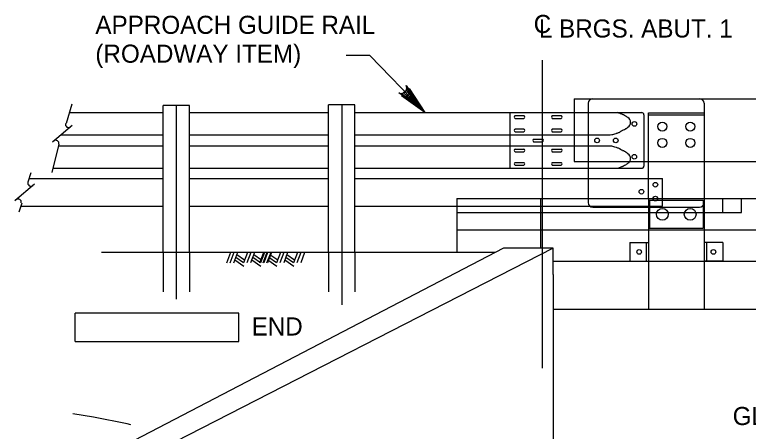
# Model space of a CAD drawing. Extents: x 638268 to 640277, y 295465 to 298435.
# Drawn here: x 638480.6 to 638602.1, y 296825.5 to 296894.5 of the extents above; entities that cross this region are included whole.
import ezdxf

# ---------------------------------------------------------------- set-up
doc = ezdxf.new("R2010")
doc.units = 0
for name, color, linetype in [('2', 7, 'Continuous'), ('3', 7, 'Continuous'), ('4', 7, 'Continuous'), ('52', 7, 'Continuous'), ('8', 7, 'Continuous'), ('Level 25', 7, 'Continuous')]:
    doc.layers.add(name, color=color, linetype=linetype)

msp = doc.modelspace()

# ---------------------------------------------------------------- linework, layer by layer
at = {"layer": '2'}
for p, q in [((638573.25, 296880.63), (638573.25, 296878.32)), ((638573.25, 296880.63), (638746.91, 296880.63)), ((638489.63, 296878.33), (638505.2, 296878.33)), ((638509.52, 296878.33), (638532.59, 296878.33)), ((638536.92, 296878.33), (638562.6, 296878.33)), ((638562.6, 296878.33), (638562.6, 296869.09)), ((638562.66, 296878.33), (638573.25, 296878.33)), ((638563.47, 296877.82), (638564.95, 296877.82)), ((638569.64, 296877.82), (638571.12, 296877.82)), ((638573.25, 296878.33), (638584.46, 296878.33)), ((638573.25, 296878.31), (638573.25, 296870.24)), ((638584.83, 296877.96), (638584.83, 296869.46)), ((638585.57, 296878.31), (638594.8, 296878.31)), ((638585.57, 296864.07), (638585.57, 296878.31)), ((638585.57, 296877.93), (638594.8, 296877.93)), ((638594.8, 296878.31), (638594.8, 296864.07)), ((638563.47, 296877.36), (638564.95, 296877.36)), ((638569.64, 296877.36), (638571.12, 296877.36)), ((638563.47, 296875.61), (638564.95, 296875.61)), ((638569.64, 296875.61), (638571.12, 296875.61)), ((638488.27, 296874.63), (638505.2, 296874.63)), ((638509.52, 296874.63), (638532.59, 296874.63)), ((638536.92, 296874.63), (638573.25, 296874.63)), ((638563.47, 296875.14), (638564.95, 296875.14)), ((638569.64, 296875.14), (638571.12, 296875.14)), ((638573.25, 296874.63), (638579, 296874.63)), ((638487.83, 296872.79), (638505.2, 296872.79)), ((638509.52, 296872.79), (638532.59, 296872.79)), ((638536.92, 296872.79), (638573.25, 296872.79)), ((638566.55, 296873.94), (638568.03, 296873.94)), ((638566.55, 296873.48), (638568.03, 296873.48)), ((638573.25, 296872.79), (638579, 296872.79)), ((638563.47, 296872.28), (638564.95, 296872.28)), ((638563.47, 296871.82), (638564.95, 296871.82)), ((638569.64, 296872.28), (638571.12, 296872.28)), ((638569.64, 296871.82), (638571.12, 296871.82)), ((638486.9, 296869.09), (638505.2, 296869.09)), ((638509.52, 296869.09), (638532.59, 296869.09)), ((638536.92, 296869.09), (638575.56, 296869.09)), ((638563.47, 296870.06), (638564.95, 296870.06)), ((638563.47, 296869.6), (638564.95, 296869.6)), ((638569.64, 296870.06), (638571.12, 296870.06)), ((638569.64, 296869.6), (638571.12, 296869.6)), ((638573.25, 296870.24), (638575.56, 296870.24)), ((638575.56, 296870.24), (638585.57, 296870.24)), ((638575.56, 296869.09), (638584.46, 296869.09)), ((638585.57, 296870.24), (638594.8, 296870.24)), ((638594.8, 296870.24), (638631.87, 296870.24)), ((638482.97, 296867.43), (638505.2, 296867.43)), ((638509.52, 296867.43), (638532.59, 296867.43)), ((638536.92, 296867.43), (638575.56, 296867.43)), ((638575.56, 296867.43), (638587.92, 296867.43)), ((638587.92, 296862.81), (638587.92, 296867.43)), ((638553.82, 296864.07), (638585.57, 296864.07)), ((638553.82, 296864.07), (638553.82, 296855.13)), ((638567.67, 296864.07), (638567.67, 296855.85)), ((638585.57, 296864.07), (638594.8, 296864.07)), ((638585.57, 296864.07), (638585.57, 296845.75)), ((638585.73, 296863.79), (638585.73, 296859.17)), ((638585.73, 296863.79), (638594.61, 296863.79)), ((638594.61, 296863.79), (638594.61, 296859.17)), ((638594.8, 296864.07), (638631.87, 296864.07)), ((638594.8, 296864.07), (638594.8, 296845.75)), ((638597.88, 296861.77), (638597.88, 296864.07)), ((638600.97, 296861.77), (638600.97, 296864.07)), ((638481.58, 296862.81), (638505.2, 296862.81)), ((638509.52, 296862.81), (638532.59, 296862.81)), ((638536.92, 296862.81), (638553.82, 296862.81)), ((638553.82, 296862.81), (638587.92, 296862.81)), ((638553.82, 296861.77), (638600.97, 296861.77)), ((638553.82, 296858.88), (638585.57, 296858.88)), ((638585.57, 296858.88), (638594.8, 296858.88)), ((638585.73, 296859.17), (638594.61, 296859.17)), ((638594.8, 296858.88), (638610.96, 296858.88)), ((638582.48, 296856.78), (638585.57, 296856.78)), ((638582.48, 296856.78), (638582.48, 296853.68)), ((638585.2, 296856.78), (638585.2, 296853.68)), ((638585.57, 296856.78), (638585.57, 296853.68)), ((638597.89, 296856.78), (638594.8, 296856.78)), ((638594.8, 296856.78), (638594.8, 296853.68)), ((638595.17, 296856.78), (638595.17, 296853.68)), ((638597.89, 296856.78), (638597.89, 296853.68)), ((638582.48, 296853.68), (638585.57, 296853.68)), ((638585.57, 296853.68), (638594.8, 296853.68)), ((638597.89, 296853.68), (638594.8, 296853.68))]:
    msp.add_line(p, q, dxfattribs=at)
for centre, radius in [((638583.25, 296876.45), 0.385), ((638587.88, 296876.01), 0.748), ((638592.49, 296876.01), 0.748), ((638577.07, 296873.72), 0.385), ((638580.15, 296873.72), 0.385), ((638587.88, 296873.31), 0.748), ((638592.49, 296873.31), 0.748), ((638583.23, 296871), 0.385), ((638586.72, 296866.38), 0.385), ((638584.41, 296865.22), 0.385), ((638586.72, 296864.07), 0.385), ((638587.88, 296861.47), 0.978), ((638592.49, 296861.47), 0.978), ((638584.03, 296855.23), 0.385), ((638596.34, 296855.23), 0.385)]:
    msp.add_circle(centre, radius, dxfattribs=at)
for centre, radius, start, end in [((638563.61, 296877.59), 0.269, 120.8559, 239.1441), ((638564.81, 296877.59), 0.269, 300.8559, 59.1441), ((638569.78, 296877.59), 0.269, 120.8559, 239.1441), ((638570.98, 296877.59), 0.269, 300.8559, 59.1441), ((638577.42, 296868.61), 10.17, 71.5066, 72.9766), ((638580.05, 296876.46), 1.88, 68.0907, 71.5066), ((638556.6, 296818.16), 64.73, 67.6851, 68.0907), ((638578.93, 296872.55), 5.93, 66.3453, 67.6851), ((638580.34, 296875.77), 2.42, 63.4251, 66.3453), ((638567.19, 296849.49), 31.8, 62.6202, 63.4251), ((638581.38, 296876.88), 0.955, 54.6771, 62.6202), ((638579.38, 296874.06), 4.42, 50.9849, 54.6771), ((638584.46, 296877.96), 0.369, 0, 90), ((638581.7, 296876.7), 0.916, 301.3851, 59.6468), ((638563.61, 296875.37), 0.269, 120.8559, 239.1441), ((638564.81, 296875.37), 0.269, 300.8559, 59.1441), ((638569.78, 296875.37), 0.269, 120.8559, 239.1441), ((638570.98, 296875.37), 0.269, 300.8559, 59.1441), ((638570.64, 296893.98), 21.45, 298.3215, 298.7501), ((638636.31, 296774.28), 115.08, 118.565, 118.7501), ((638641.7, 296764.37), 126.36, 118.4725, 118.565), ((638394.18, 297220.77), 392.83, 298.4725, 298.525), ((638581.26, 296876.58), 1.09, 298.525, 306.8818), ((638578.94, 296879.66), 4.94, 306.8818, 310.7993), ((638578.77, 296879.66), 5.03, 272.6429, 278.367), ((638579.19, 296876.82), 2.16, 278.367, 287.1115), ((638552.76, 296962.65), 91.96, 287.1115, 287.3611), ((638579.27, 296877.87), 3.14, 287.3611, 288.7111), ((638574.44, 296892.11), 18.18, 288.7111, 290.2329), ((638580.51, 296875.66), 0.644, 290.2329, 298.3215), ((638566.69, 296873.71), 0.269, 120.8559, 239.1441), ((638567.89, 296873.71), 0.269, 300.8559, 59.1441), ((638578.77, 296867.76), 5.03, 81.633, 87.3571), ((638579.19, 296870.6), 2.16, 72.8885, 81.633), ((638563.61, 296872.05), 0.269, 120.8559, 239.1441), ((638564.81, 296872.05), 0.269, 300.8559, 59.1441), ((638569.78, 296872.05), 0.269, 120.8559, 239.1441), ((638570.98, 296872.05), 0.269, 300.8559, 59.1441), ((638552.76, 296784.78), 91.96, 72.6389, 72.8885), ((638579.27, 296869.55), 3.14, 71.2889, 72.6389), ((638574.44, 296855.31), 18.18, 69.7671, 71.2889), ((638580.51, 296871.76), 0.644, 61.6785, 69.7671), ((638570.64, 296853.44), 21.45, 61.2499, 61.6785), ((638636.31, 296973.15), 115.08, 241.2499, 241.435), ((638641.7, 296983.05), 126.36, 241.435, 241.5275), ((638394.18, 296526.66), 392.83, 61.475, 61.5275), ((638581.26, 296870.85), 1.09, 53.1182, 61.475), ((638578.94, 296867.77), 4.94, 49.2007, 53.1182), ((638581.7, 296870.72), 0.916, 300.3532, 58.6149), ((638563.61, 296869.83), 0.269, 120.8559, 239.1441), ((638564.81, 296869.83), 0.269, 300.8559, 59.1441), ((638569.78, 296869.83), 0.269, 120.8559, 239.1441), ((638570.98, 296869.83), 0.269, 300.8559, 59.1441), ((638577.42, 296878.82), 10.17, 287.0234, 288.4934), ((638580.05, 296870.96), 1.88, 288.4934, 291.9093), ((638556.6, 296929.26), 64.73, 291.9093, 292.3149), ((638578.93, 296874.87), 5.93, 292.3149, 293.6547), ((638580.34, 296871.65), 2.42, 293.6547, 296.5749), ((638567.19, 296897.93), 31.8, 296.5749, 297.3798), ((638581.38, 296870.54), 0.955, 297.3798, 305.3229), ((638579.38, 296873.37), 4.42, 305.3229, 309.0151), ((638584.46, 296869.46), 0.369, 270, 0)]:
    msp.add_arc(centre, radius, start, end, dxfattribs=at)
at = {"layer": '3'}
for p, q in [((638509.52, 296879.52), (638505.2, 296879.52)), ((638505.2, 296855.13), (638505.2, 296879.52)), ((638507.36, 296879.52), (638507.36, 296847.43)), ((638509.52, 296855.13), (638509.52, 296879.52)), ((638536.92, 296879.59), (638532.59, 296879.59)), ((638532.59, 296855.13), (638532.59, 296879.59)), ((638534.76, 296879.59), (638534.76, 296846.48)), ((638536.92, 296855.13), (638536.92, 296879.59)), ((638490.08, 296876.16), (638486.82, 296873.42)), ((638487.9, 296873.08), (638486.73, 296868.41)), ((638483.28, 296868.37), (638482.78, 296866.82)), ((638483.84, 296866.44), (638480.58, 296863.7)), ((638561.57, 296855.85), (638496.45, 296821.97)), ((638569.79, 296855.85), (638503.58, 296821.97)), ((638569.79, 296855.85), (638561.57, 296855.85)), ((638569.79, 296851.52), (638569.79, 296855.85)), ((638569.79, 296851.52), (638569.79, 296855.85)), ((638560.19, 296855.13), (638494.99, 296855.13)), ((638505.2, 296855.13), (638505.2, 296848.64)), ((638509.52, 296855.13), (638509.52, 296848.64)), ((638516.32, 296855.13), (638515.66, 296853.37)), ((638516.87, 296855.13), (638516.21, 296853.38)), ((638517.51, 296855.14), (638516.84, 296853.39)), ((638517.38, 296854.8), (638518.67, 296853.91)), ((638519.14, 296855.14), (638518.48, 296853.41)), ((638519.68, 296855.15), (638519.03, 296853.42)), ((638520.32, 296855.16), (638519.67, 296853.43)), ((638520.18, 296854.81), (638521.48, 296853.92)), ((638521.8, 296855.13), (638521.14, 296853.37)), ((638521.95, 296855.16), (638521.29, 296853.42)), ((638522.35, 296855.13), (638521.68, 296853.38)), ((638522.49, 296855.16), (638521.84, 296853.43)), ((638522.99, 296855.14), (638522.32, 296853.39)), ((638523.13, 296855.16), (638522.48, 296853.44)), ((638522.86, 296854.8), (638524.15, 296853.91)), ((638524.62, 296855.14), (638523.96, 296853.41)), ((638525.16, 296855.15), (638524.51, 296853.42)), ((638525.8, 296855.16), (638525.15, 296853.43)), ((638525.66, 296854.81), (638526.96, 296853.92)), ((638527.43, 296855.16), (638526.77, 296853.42)), ((638527.97, 296855.16), (638527.32, 296853.43)), ((638528.61, 296855.16), (638527.96, 296853.44)), ((638532.59, 296855.13), (638532.59, 296848.64)), ((638536.92, 296855.13), (638536.92, 296848.64)), ((638517.04, 296853.92), (638518.54, 296852.88)), ((638517.21, 296854.37), (638518.5, 296853.48)), ((638519.85, 296853.93), (638521.35, 296852.89)), ((638520.02, 296854.38), (638521.31, 296853.49)), ((638522.52, 296853.92), (638524.02, 296852.88)), ((638522.69, 296854.37), (638523.98, 296853.48)), ((638525.33, 296853.93), (638526.83, 296852.89)), ((638525.5, 296854.38), (638526.79, 296853.49)), ((638569.79, 296853.68), (638583.48, 296853.68)), ((638569.79, 296853.68), (638585.57, 296853.68)), ((638594.8, 296853.68), (638631.87, 296853.68)), ((638594.8, 296853.68), (638631.06, 296853.68)), ((638569.79, 296851.52), (638569.79, 296788.79)), ((638569.79, 296845.75), (638748.57, 296845.75)), ((638569.79, 296845.75), (638748.57, 296845.75))]:
    msp.add_line(p, q, dxfattribs=at)
for centre, start, end in [((638489.52, 296876.38), 162.1496, 312.1496), ((638487.38, 296873.2), 347.4782, 130.0168), ((638487.38, 296873.19), 130.0028, 130.0168), ((638483.28, 296866.66), 162.1496, 312.1496), ((638481.14, 296863.47), 347.4782, 130.0168), ((638481.14, 296863.47), 130.0028, 130.0168)]:
    msp.add_arc(centre, 0.533, start, end, dxfattribs=at)
at = {"layer": '4'}
for p, q in [((638539.41, 296887.8), (638535.47, 296887.8)), ((638548.06, 296878.83), (638539.41, 296887.8)), ((638567.98, 296887.03), (638567.98, 296835.96)), ((638517.73, 296845.11), (638490.58, 296845.11)), ((638490.58, 296840.4), (638490.58, 296845.11)), ((638517.73, 296840.4), (638517.73, 296845.11)), ((638490.58, 296840.4), (638517.73, 296840.4))]:
    msp.add_line(p, q, dxfattribs=at)
for points in [[(638548.06, 296878.83), (638544.2, 296881.58), (638544.63, 296881.49), (638544.98, 296881.58), (638545.24, 296881.76), (638545.43, 296882.01), (638545.53, 296882.36), (638545.46, 296882.79), (638548.06, 296878.83), (638545.53, 296882.36), (638545.43, 296882.01), (638548.06, 296878.83), (638545.24, 296881.76), (638544.98, 296881.58), (638548.06, 296878.83), (638544.63, 296881.49)], [(638548.55, 296878.33), (638544.68, 296881.08), (638545.11, 296880.99), (638545.47, 296881.08), (638545.73, 296881.25), (638545.91, 296881.51), (638546.01, 296881.86), (638545.94, 296882.29), (638548.55, 296878.33), (638546.01, 296881.86), (638545.91, 296881.51), (638548.55, 296878.33), (638545.73, 296881.25), (638545.47, 296881.08), (638548.55, 296878.33), (638545.11, 296880.99)]]:
    msp.add_lwpolyline(points, dxfattribs=at)
at = {"layer": '52'}
for p, q in [((638490.03, 296879.7), (638489.09, 296876.52)), ((638481.74, 296863.34), (638481.28, 296861.85))]:
    msp.add_line(p, q, dxfattribs=at)
at = {"layer": '8'}
for p, q in [((638493.66, 296827.85), (638490.19, 296828.41)), ((638499.24, 296826.73), (638493.66, 296827.85)), ((638499.85, 296826.58), (638499.24, 296826.73))]:
    msp.add_line(p, q, dxfattribs=at)
at = {"layer": 'Level 25'}
for p, q in [((638576.33, 296880.63), (638594.03, 296880.63)), ((638575.56, 296879.86), (638575.56, 296878.32)), ((638594.8, 296879.86), (638594.8, 296878.31)), ((638575.56, 296878.32), (638575.56, 296869.09)), ((638575.56, 296869.09), (638575.56, 296864.07)), ((638575.56, 296864.07), (638575.56, 296863.41)), ((638576.33, 296862.64), (638594.03, 296862.64))]:
    msp.add_line(p, q, dxfattribs=at)
for centre, start, end in [((638576.33, 296879.86), 90, 180), ((638594.03, 296879.86), 0, 90), ((638576.33, 296863.41), 180, 270), ((638594.03, 296863.41), 270, 0)]:
    msp.add_arc(centre, 0.77, start, end, dxfattribs=at)

# ---------------------------------------------------------------- texts
at = {"layer": '4'}
for s, p in [('APPROACH GUIDE RAIL', (638493.95, 296891.37)), ('C', (638566.56, 296891.51)), ('L BRGS. ABUT. 1', (638567.42, 296890.76)), ('(ROADWAY ITEM)', (638493.95, 296886.59)), ('END', (638519.83, 296841.39)), ('GLULAM STIFFENER BEAM (TYP.)', (638599.52, 296826.55))]:
    msp.add_text(s, height=3, dxfattribs=at).set_placement(p)

doc.saveas('drawing.dxf')
